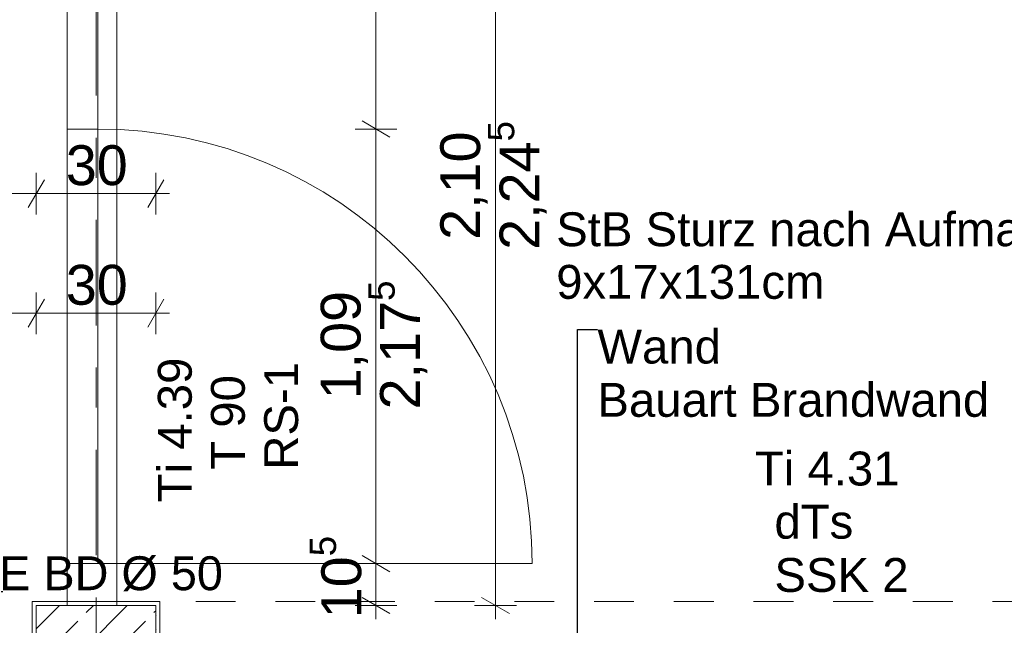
# Model space of a CAD drawing. Header units: metres. Extents: x -3.6 to 90.7, y -11.1 to 18.
# Tile 440 of 656: x 47.1 to 49.6, y 6 to 7.5. Entities that reach past the tile are written whole.
import ezdxf

# ---------------------------------------------------------------- set-up
doc = ezdxf.new("R2010")
doc.units = ezdxf.units.M
doc.header["$MEASUREMENT"] = 0
doc.linetypes.add('Strichlinie doppelt', pattern=[0.546806, 0.264583, -0.105833, 0.070556, -0.105833])
doc.linetypes.add('Untersicht', pattern=[0.1, 0.075, -0.025])
for name, color, linetype in [('152 - Bemaßung_ Beschriftung.Ausbau', 7, 'Continuous'), ('451 - Universal.Achsen Raster', 7, 'Continuous'), ('605 - Struktur.Wand Innen', 7, 'Continuous'), ('607 - Struktur.Stütze', 7, 'Continuous'), ('608 - Struktur.Träger', 7, 'Continuous'), ('650 - Abdeckung.Fußboden Aufbau', 7, 'Continuous'), ('Neubau_152 - Bemaßung_ Beschriftung.Ausbau', 7, 'Continuous')]:
    doc.layers.add(name, color=color, linetype=linetype)
doc.styles.add('ERSTELLTER_STIL_2', font='txt')
doc.dimstyles.new('ERSTELLTER_STIL__1', dxfattribs={"dimtxt": 0.1, "dimasz": 0.0532, "dimexe": 0.18, "dimexo": 0.0625, "dimgap": 0, "dimtad": 1, "dimzin": 0, "dimdsep": 46, "dimtxsty": 'ERSTELLTER_STIL_2', "dimblk": 'ARROWHEAD_2', "dimblk1": 'ARROWHEAD_2', "dimblk2": 'ARROWHEAD_2', "dimcen": 0.09, "dimse1": 1, "dimse2": 1, "dimclrd": 7, "dimclre": 7, "dimclrt": 7, "dimazin": 0, "dimtfac": 1, "dimtdec": 4, "dimtmove": 0, "dimatfit": 3, "dimfxl": 1, "dimtolj": 1, "dimtzin": 0, "dimarcsym": 0})
doc.dimstyles.new('ERSTELLTER_STIL__2', dxfattribs={"dimtxt": 0.1, "dimasz": 0.0532, "dimexe": 0.18, "dimexo": 0.0625, "dimgap": 0, "dimtad": 1, "dimzin": 0, "dimdsep": 46, "dimtxsty": 'ERSTELLTER_STIL_2', "dimblk": 'ARROWHEAD_2', "dimblk1": 'ARROWHEAD_2', "dimblk2": 'ARROWHEAD_2', "dimcen": 0.09, "dimse1": 1, "dimse2": 1, "dimclrd": 7, "dimclre": 7, "dimclrt": 7, "dimazin": 0, "dimtfac": 1, "dimtdec": 4, "dimtmove": 2, "dimatfit": 3, "dimfxl": 1, "dimtolj": 1, "dimtzin": 0, "dimarcsym": 0})
doc.dimstyles.new('ERSTELLTER_STIL__3', dxfattribs={"dimtxt": 0.1, "dimasz": 0.0532, "dimexe": 0.18, "dimexo": 0.0625, "dimgap": 0, "dimtad": 1, "dimtih": 1, "dimtoh": 1, "dimzin": 0, "dimdsep": 46, "dimtxsty": 'ERSTELLTER_STIL_2', "dimblk": 'ARROWHEAD_2', "dimblk1": 'ARROWHEAD_2', "dimblk2": 'ARROWHEAD_2', "dimcen": 0.09, "dimse1": 1, "dimse2": 1, "dimclrd": 7, "dimclre": 7, "dimclrt": 7, "dimazin": 0, "dimtfac": 1, "dimtdec": 4, "dimtmove": 0, "dimatfit": 3, "dimfxl": 1, "dimtolj": 1, "dimtzin": 0, "dimarcsym": 0})
doc.dimstyles.new('ERSTELLTER_STIL__5', dxfattribs={"dimtxt": 0.18, "dimasz": 0.03648, "dimexe": 0.18, "dimexo": 0.0625, "dimgap": 0, "dimtad": 0, "dimtih": 1, "dimtoh": 1, "dimdec": 4, "dimzin": 0, "dimdsep": 46, "dimcen": 0.09, "dimadec": 0, "dimazin": 0, "dimtfac": 1, "dimtdec": 4, "dimtmove": 0, "dimatfit": 3, "dimldrblk": 'ARROWHEAD_11', "dimfxl": 1, "dimtolj": 1, "dimtzin": 0, "dimarcsym": 0})
doc.dimstyles.new('ERSTELLTER_STIL__6', dxfattribs={"dimtxt": 0.18, "dimasz": 0.02736, "dimexe": 0.18, "dimexo": 0.0625, "dimgap": 0, "dimtad": 0, "dimtih": 1, "dimtoh": 1, "dimdec": 4, "dimzin": 0, "dimdsep": 46, "dimcen": 0.09, "dimadec": 0, "dimazin": 0, "dimtfac": 1, "dimtdec": 4, "dimtmove": 0, "dimatfit": 3, "dimldrblk": 'ARROWHEAD_11', "dimfxl": 1, "dimtolj": 1, "dimtzin": 0, "dimarcsym": 0})

# ---------------------------------------------------------------- blocks, each defined once
blk = doc.blocks.new('*D159')
at = {"layer": '152 - Bemaßung_ Beschriftung.Ausbau', "color": 7, "linetype": 'Continuous', "lineweight": 5}
for p, q in [((48.085, 6.105), (47.98, 6.105)), ((47.9975, 6.1252), (48.0675, 6.0848)), ((48.0325, 6), (48.0325, 6.105)), ((47.9975, 6.0202), (48.0675, 5.9798)), ((48.085, 6), (47.98, 6)), ((48.0325, 5.9658), (48.0325, 6))]:
    blk.add_line(p, q, dxfattribs=at)
at = {"layer": '152 - Bemaßung_ Beschriftung.Ausbau', "color": 7, "lineweight": 5, "insert": (48.0246, 5.968), "char_height": 0.1, "attachment_point": 7, "rotation": 90, "style": 'ERSTELLTER_STIL_2'}
blk.add_mtext('\\A1;{\\pql;\\fArial|b0|i0|c0|p38;10\\fArial|b0|i0|c0|p38;\\A1{\\H.66x;\\S5^  ;}}', dxfattribs=at)
blk = doc.blocks.new('ARROWHEAD_2')
at = {"color": 0, "linetype": 'Continuous', "lineweight": 0}
for p, q in [((-0.378, -0.655), (0.378, 0.655)), ((0, 0), (-1, 0))]:
    blk.add_line(p, q, dxfattribs=at)
blk = doc.blocks.new('*D160')
at = {"layer": '152 - Bemaßung_ Beschriftung.Ausbau', "color": 7, "linetype": 'Continuous', "lineweight": 5}
for p, q in [((48.085, 7.195), (47.98, 7.195)), ((47.9975, 7.2152), (48.0675, 7.1748)), ((48.0325, 6.105), (48.0325, 7.195)), ((48.085, 6.105), (47.98, 6.105)), ((47.9975, 6.1252), (48.0675, 6.0848))]:
    blk.add_line(p, q, dxfattribs=at)
at = {"layer": '152 - Bemaßung_ Beschriftung.Ausbau', "color": 7, "lineweight": 5, "char_height": 0.1, "attachment_point": 7, "rotation": 90, "style": 'ERSTELLTER_STIL_2'}
for s, insert in [('\\A1;{\\pql;\\fArial|b0|i0|c0|p38;2,17\\fArial|b0|i0|c0|p38;\\A1{\\H.66x;\\S5^  ;}}', (48.1719, 6.4919)), ('\\A1;{\\pql;\\fArial|b0|i0|c0|p38;1,09}', (48.0125, 6.517))]:
    blk.add_mtext(s, dxfattribs=dict(at, insert=insert))
blk = doc.blocks.new('*D161')
at = {"layer": '152 - Bemaßung_ Beschriftung.Ausbau', "color": 7, "linetype": 'Continuous', "lineweight": 5}
for p, q in [((48.0325, 8.1), (48.0325, 8.1342)), ((48.0675, 8.0798), (47.9975, 8.1202)), ((48.085, 8.1), (47.98, 8.1)), ((48.0325, 7.195), (48.0325, 8.1)), ((48.085, 7.195), (47.98, 7.195)), ((47.9975, 7.2152), (48.0675, 7.1748))]:
    blk.add_line(p, q, dxfattribs=at)
at = {"layer": '152 - Bemaßung_ Beschriftung.Ausbau', "color": 7, "lineweight": 5, "insert": (48.0141, 7.5466), "char_height": 0.1, "attachment_point": 7, "rotation": 90, "style": 'ERSTELLTER_STIL_2'}
blk.add_mtext('\\A1;{\\pql;\\fArial|b0|i0|c0|p38;90\\fArial|b0|i0|c0|p38;\\A1{\\H.66x;\\S5^  ;}}', dxfattribs=at)
blk = doc.blocks.new('*D162')
at = {"layer": '152 - Bemaßung_ Beschriftung.Ausbau', "color": 7, "linetype": 'Continuous', "lineweight": 5}
for p, q in [((48.3325, 8.1), (48.3325, 8.1342)), ((48.3675, 8.0798), (48.2975, 8.1202)), ((48.385, 8.1), (48.28, 8.1)), ((48.3325, 6), (48.3325, 8.1)), ((48.2975, 6.0202), (48.3675, 5.9798)), ((48.385, 6), (48.28, 6)), ((48.3325, 5.9658), (48.3325, 6))]:
    blk.add_line(p, q, dxfattribs=at)
at = {"layer": '152 - Bemaßung_ Beschriftung.Ausbau', "color": 7, "lineweight": 5, "char_height": 0.1, "attachment_point": 7, "rotation": 90, "style": 'ERSTELLTER_STIL_2'}
for s, insert in [('\\A1;{\\pql;\\fArial|b0|i0|c0|p38;2,24\\fArial|b0|i0|c0|p38;\\A1{\\H.66x;\\S5^  ;}}', (48.4719, 6.8919)), ('\\A1;{\\pql;\\fArial|b0|i0|c0|p38;2,10}', (48.3125, 6.917))]:
    blk.add_mtext(s, dxfattribs=dict(at, insert=insert))
blk = doc.blocks.new('ARROWHEAD_11')
at = {"color": 0, "linetype": 'Continuous', "lineweight": 0}
blk.add_line((0, 0), (-1, 0), dxfattribs=at)
at = {"color": 0, "linetype": 'Continuous', "lineweight": 0, "const_width": 0.25, "flags": 128}
blk.add_lwpolyline([(-0.125, 0, 1), (0.125, 0, 1)], format="xyb", close=True, dxfattribs=at)
blk = doc.blocks.new('*D585')
at = {"layer": '152 - Bemaßung_ Beschriftung.Ausbau', "color": 7, "linetype": 'Continuous', "lineweight": 5}
for p, q in [((46.79, 6.6804), (46.79, 6.7854)), ((47.18, 6.6804), (47.18, 6.7854)), ((46.8102, 6.7679), (46.7698, 6.6979)), ((47.2002, 6.7679), (47.1598, 6.6979)), ((46.79, 6.7329), (47.18, 6.7329))]:
    blk.add_line(p, q, dxfattribs=at)
at = {"layer": '152 - Bemaßung_ Beschriftung.Ausbau', "color": 7, "lineweight": 5, "insert": (46.9091, 6.7529), "char_height": 0.1, "attachment_point": 7, "style": 'ERSTELLTER_STIL_2'}
blk.add_mtext('\\A1;{\\pql;\\fArial|b0|i0|c0|p38;39}', dxfattribs=at)
blk = doc.blocks.new('*D586')
at = {"layer": '152 - Bemaßung_ Beschriftung.Ausbau', "color": 7, "linetype": 'Continuous', "lineweight": 5}
for p, q in [((47.18, 6.6804), (47.18, 6.7854)), ((47.48, 6.6804), (47.48, 6.7854)), ((47.2002, 6.7679), (47.1598, 6.6979)), ((47.4598, 6.6979), (47.5002, 6.7679)), ((47.18, 6.7329), (47.48, 6.7329)), ((47.48, 6.7329), (47.5142, 6.7329))]:
    blk.add_line(p, q, dxfattribs=at)
at = {"layer": '152 - Bemaßung_ Beschriftung.Ausbau', "color": 7, "lineweight": 5, "insert": (47.2541, 6.7529), "char_height": 0.1, "attachment_point": 7, "style": 'ERSTELLTER_STIL_2'}
blk.add_mtext('\\A1;{\\pql;\\fArial|b0|i0|c0|p38;30}', dxfattribs=at)
blk = doc.blocks.new('*D593')
at = {"layer": '152 - Bemaßung_ Beschriftung.Ausbau', "color": 7, "linetype": 'Continuous', "lineweight": 5}
for p, q in [((46.8652, 7.0679), (46.8248, 6.9979)), ((46.845, 6.9804), (46.845, 7.0854)), ((47.2002, 7.0679), (47.1598, 6.9979)), ((47.18, 6.9804), (47.18, 7.0854)), ((46.845, 7.0329), (47.18, 7.0329))]:
    blk.add_line(p, q, dxfattribs=at)
at = {"layer": '152 - Bemaßung_ Beschriftung.Ausbau', "color": 7, "lineweight": 5, "insert": (46.9116, 7.0512), "char_height": 0.1, "attachment_point": 7, "style": 'ERSTELLTER_STIL_2'}
blk.add_mtext('\\A1;{\\pql;\\fArial|b0|i0|c0|p38;33\\fArial|b0|i0|c0|p38;\\A1{\\H.66x;\\S5^  ;}}', dxfattribs=at)
blk = doc.blocks.new('*D594')
at = {"layer": '152 - Bemaßung_ Beschriftung.Ausbau', "color": 7, "linetype": 'Continuous', "lineweight": 5}
for p, q in [((47.2002, 7.0679), (47.1598, 6.9979)), ((47.18, 6.9804), (47.18, 7.0854)), ((47.4598, 6.9979), (47.5002, 7.0679)), ((47.48, 6.9804), (47.48, 7.0854)), ((47.18, 7.0329), (47.48, 7.0329)), ((47.48, 7.0329), (47.5142, 7.0329))]:
    blk.add_line(p, q, dxfattribs=at)
at = {"layer": '152 - Bemaßung_ Beschriftung.Ausbau', "color": 7, "lineweight": 5, "insert": (47.2541, 7.0529), "char_height": 0.1, "attachment_point": 7, "style": 'ERSTELLTER_STIL_2'}
blk.add_mtext('\\A1;{\\pql;\\fArial|b0|i0|c0|p38;30}', dxfattribs=at)

msp = doc.modelspace()

# ---------------------------------------------------------------- hatches: boundary and pattern name
at = {"layer": '607 - Struktur.Stütze', "linetype": 'Continuous', "lineweight": 0, "true_color": 0x000000}
h = msp.add_hatch(dxfattribs=at)
h.set_pattern_fill('Gips_0001', color=18, style=0, pattern_type=2)
h.set_pattern_definition([(45, (0, 0), (-0.01767767, 0.01767767), [0, -0.025])])
h.paths.add_polyline_path([(47.49, 6.01), (47.17, 6.01), (47.17, 5.925), (47.18, 5.925), (47.18, 6), (47.48, 6), (47.48, 5.925), (47.49, 5.925)])
h = msp.add_hatch(dxfattribs=at)
h.set_pattern_fill('Beton__Stahlbeton_0001', color=18, style=0, pattern_type=2)
h.set_pattern_definition([(45, (0, 0), (-0.0848528, 0.0848528), []), (45, (-0.04243, 0.04243), (-0.0848528, 0.0848528), [0.09, -0.03])])
h.paths.add_polyline_path([(47.18, 5.2), (47.48, 5.2), (47.48, 6), (47.18, 6)])

# ---------------------------------------------------------------- linework, layer by layer
at = {"layer": '451 - Universal.Achsen Raster', "color": 160, "linetype": 'Strichlinie doppelt', "lineweight": 9, "true_color": 0x3232ff}
msp.add_line((47.33, -10.585), (47.33, 16.355), dxfattribs=at)
at = {"layer": '605 - Struktur.Wand Innen', "color": 7, "linetype": 'Continuous', "lineweight": 9}
for p, q in [((47.2575, 8.1), (47.2575, 6)), ((47.3825, 8.1), (47.3825, 6))]:
    msp.add_line(p, q, dxfattribs=at)
at = {"layer": '605 - Struktur.Wand Innen', "color": 7, "linetype": 'Continuous', "lineweight": 13}
for p, q in [((47.2575, 8.015), (47.2575, 7.195)), ((47.3345, 7.195), (47.3345, 8.015)), ((47.3345, 8.015), (47.3345, 7.195)), ((47.2575, 7.195), (47.3345, 7.195)), ((47.3345, 7.195), (47.2575, 7.195)), ((47.2575, 7.195), (47.2575, 6.105)), ((47.3345, 6.105), (47.3345, 7.195)), ((47.2575, 6), (47.2575, 6.105)), ((47.2575, 6.105), (47.3825, 6.105)), ((47.2575, 6.105), (47.3345, 6.105)), ((47.3345, 6.105), (48.4245, 6.105)), ((47.3825, 6.105), (47.3825, 6)), ((47.3825, 6), (47.2575, 6))]:
    msp.add_line(p, q, dxfattribs=at)
at = {"layer": '605 - Struktur.Wand Innen', "color": 7, "linetype": 'Continuous', "lineweight": 5}
for p, q in [((47.27, 6), (47.2575, 6)), ((47.27, 6), (47.2575, 6)), ((47.27, 6), (47.2575, 6)), ((47.2825, 6), (47.27, 6)), ((47.2825, 6), (47.27, 6)), ((47.2825, 6), (47.27, 6)), ((47.3575, 6), (47.2825, 6)), ((47.3575, 6), (47.2825, 6)), ((47.3575, 6), (47.2825, 6)), ((47.37, 6), (47.3575, 6)), ((47.37, 6), (47.3575, 6)), ((47.37, 6), (47.3575, 6)), ((47.3825, 6), (47.37, 6)), ((47.3825, 6), (47.37, 6)), ((47.3825, 6), (47.37, 6))]:
    msp.add_line(p, q, dxfattribs=at)
at = {"layer": '605 - Struktur.Wand Innen', "color": 7, "linetype": 'Continuous', "lineweight": 9}
msp.add_arc((47.3345, 6.105), 1.09, 0, 90, dxfattribs=at)
at = {"layer": '607 - Struktur.Stütze', "color": 7, "linetype": 'Continuous', "lineweight": 5, "flags": 128}
msp.add_lwpolyline([(47.49, 5.925), (47.49, 6.01), (47.17, 6.01), (47.17, 5.925)], dxfattribs=at)
at = {"layer": '607 - Struktur.Stütze', "color": 7, "linetype": 'Continuous', "lineweight": 13, "flags": 128}
msp.add_lwpolyline([(47.18, 5.2), (47.48, 5.2), (47.48, 6), (47.18, 6)], close=True, dxfattribs=at)
at = {"layer": '608 - Struktur.Träger', "color": 7, "linetype": 'Untersicht', "lineweight": 13}
msp.add_line((0.38, 6.01), (61.88, 6.01), dxfattribs=at)
at = {"layer": '650 - Abdeckung.Fußboden Aufbau', "color": 7, "linetype": 'Continuous', "lineweight": 13, "flags": 128}
msp.add_lwpolyline([(38.855, 5.819), (38.855, 5.935), (39.97, 5.935), (39.97, 6.01), (40.29, 6.01), (40.29, 5.925), (40.415, 5.925), (40.415, 5.76), (41.3, 5.76), (41.3, 5.925), (42.325, 5.925), (42.325, 5.76), (43.21, 5.76), (43.21, 5.925), (45.905, 5.925), (45.905, 5.76), (46.79, 5.76), (46.79, 5.925), (47.17, 5.925), (47.17, 6.01), (47.49, 6.01), (47.49, 5.925), (48.66, 5.925), (48.66, 5.805)], dxfattribs=at)

# ---------------------------------------------------------------- texts
at = {"layer": '152 - Bemaßung_ Beschriftung.Ausbau', "color": 7, "linetype": 'Continuous', "lineweight": 9, "insert": (48.5882, 6.6919), "char_height": 0.085, "attachment_point": 1, "line_spacing_factor": 0.942728, "style": 'ERSTELLTER_STIL_2'}
msp.add_mtext('\\A1;{\\pql;\\fArial|b0|i0|c0|p38;Wand\\P\\pql;\\fArial|b0|i0|c0|p38;Bauart Brandwand}', dxfattribs=at)
at = {"layer": '605 - Struktur.Wand Innen', "color": 7, "lineweight": 9, "char_height": 0.085, "rotation": 90, "style": 'ERSTELLTER_STIL_2'}
for s, insert, attachment_point in [('\\A1;{\\pqc;\\pt0;\\fArial|b0|i0|c0|p38;Ti 4.39}', (47.5713, 6.4402), 8), ('\\A1;{\\pql;\\pt0;\\fArial|b0|i0|c0|p38;RS-1}', (47.752, 6.3404), 1), ('\\A1;{\\pql;\\pt0;\\fArial|b0|i0|c0|p38;T 90}', (47.6184, 6.3404), 1), ('\\A1;{\\pqr;\\pt0;\\fArial|b0|i0|c0|p38;}', (47.599, 6.2751), 3), ('\\A1;{\\pqr;\\pt0;\\fArial|b0|i0|c0|p38;}', (47.7325, 6.2751), 3)]:
    msp.add_mtext(s, dxfattribs=dict(at, insert=insert, attachment_point=attachment_point))
at = {"layer": '605 - Struktur.Wand Innen', "color": 1, "lineweight": 9, "char_height": 0.085, "style": 'ERSTELLTER_STIL_2'}
for s, insert, attachment_point in [('\\A1;{\\pqc;\\pt0;\\fArial|b0|i0|c0|p38;Ti 4.31}', (49.165, 6.2998), 8), ('\\A1;{\\pqr;\\pt0;\\fArial|b0|i0|c0|p38;}', (48.9672, 6.2721), 3), ('\\A1;{\\pql;\\pt0;\\fArial|b0|i0|c0|p38;dTs}', (49.0325, 6.2527), 1), ('\\A1;{\\pqr;\\pt0;\\fArial|b0|i0|c0|p38;}', (48.9672, 6.1386), 3), ('\\A1;{\\pql;\\pt0;\\fArial|b0|i0|c0|p38;SSK 2}', (49.0325, 6.1191), 1)]:
    msp.add_mtext(s, dxfattribs=dict(at, insert=insert, attachment_point=attachment_point))
at = {"layer": 'Neubau_152 - Bemaßung_ Beschriftung.Ausbau', "color": 7, "linetype": 'Continuous', "lineweight": 9, "insert": (48.4848, 6.9861), "char_height": 0.085, "attachment_point": 1, "line_spacing_factor": 0.931204, "style": 'ERSTELLTER_STIL_2'}
msp.add_mtext('\\A1;{\\pql;\\fArial|b0|i0|c0|p38;StB Sturz\\fArial|b0|i0|c0|p38; nach Aufmaß\\P\\pql;\\fArial|b0|i0|c0|p38;9\\fArial|b0|i0|c0|p38;x\\fArial|b0|i0|c0|p38;17\\fArial|b0|i0|c0|p38;x\\fArial|b0|i0|c0|p38;131\\fArial|b0|i0|c0|p38;cm}', dxfattribs=at)
at = {"layer": 'Neubau_152 - Bemaßung_ Beschriftung.Ausbau', "color": 7, "linetype": 'Continuous', "lineweight": 9, "insert": (47.6484, 6.0352), "char_height": 0.085, "attachment_point": 9, "style": 'ERSTELLTER_STIL_2'}
msp.add_mtext('\\A1;{\\pqr;\\fArial|b0|i0|c0|p38;E BD Ø 50}', dxfattribs=at)

# ---------------------------------------------------------------- dimensions: what is measured, and where the dimension line sits
at = {"layer": '152 - Bemaßung_ Beschriftung.Ausbau', "color": 7, "linetype": 'Continuous', "lineweight": 5}
for base, p1, p2, dimstyle, picture, middle in [((48.032475, 8.0999822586), (47.334475, 7.1949822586), (47.257475, 8.0999822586), 'ERSTELLTER_STIL__1', '*D161', (47.9624749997, 7.7578485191)), ((48.3325, 8.1), (47.2575, 6), (47.2575, 8.1), 'ERSTELLTER_STIL__1', '*D162', (48.2625, 7.0468)), ((48.032475, 6.1049822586), (47.257475, 5.9999822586), (47.257475, 6.1049822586), 'ERSTELLTER_STIL__2', '*D159', (47.9729749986, 6.1792915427))]:
    dim = msp.add_linear_dim(base=base, p1=p1, p2=p2, angle=90, dimstyle=dimstyle, dxfattribs=at)
    dim.commit()
    dim.dimension.update_dxf_attribs({"geometry": picture, "text_midpoint": middle, "dimtype": 160, "text_rotation": 90})
for base, p1, p2, picture, middle in [((47.179989, 7.032884), (46.844987, 5.76), (47.179989, 5.999982), '*D593', (47.122854, 7.102884)), ((47.48, 7.0329), (47.18, 6), (47.48, 6), '*D594', (47.3303, 7.1029)), ((47.18, 6.7329), (46.79, 5.925), (47.18, 6), '*D585', (46.9853, 6.8029)), ((47.48, 6.7329), (47.18, 6), (47.48, 6), '*D586', (47.3303, 6.8029))]:
    dim = msp.add_linear_dim(base=base, p1=p1, p2=p2, dimstyle='ERSTELLTER_STIL__3', dxfattribs=at)
    dim.commit()
    dim.dimension.update_dxf_attribs({"geometry": picture, "text_midpoint": middle, "dimtype": 160})
dim = msp.add_linear_dim(base=(48.0325, 7.195), p1=(47.2575, 6.105), p2=(47.3345, 7.195), angle=90, text='<MeasuredValue>^M2,17{\\H0.66x;\\S5^  ;}', dimstyle='ERSTELLTER_STIL__1', dxfattribs=at)
dim.commit()
dim.dimension.update_dxf_attribs({"geometry": '*D160', "text_midpoint": (48.1025, 7.0656), "dimtype": 160, "text_rotation": 90})

# ---------------------------------------------------------------- leaders
at = {"layer": '152 - Bemaßung_ Beschriftung.Ausbau', "color": 7, "linetype": 'Continuous', "lineweight": 9, "annotation_type": 0, "has_hookline": 1, "hookline_direction": 0, "text_width": 0.9653}
msp.add_leader([(48.5382, 5.8741), (48.5382, 6.6919), (48.5882, 6.6919)], dimstyle='ERSTELLTER_STIL__5', dxfattribs=at)
at = {"layer": 'Neubau_152 - Bemaßung_ Beschriftung.Ausbau', "color": 1, "linetype": 'Continuous', "lineweight": 13, "annotation_type": 0, "has_hookline": 1}
for points, hookline_direction, text_width in [([(49.7463, 5.887), (49.7463, 6.9861), (49.7154, 6.9861)], 1, 1.2306), ([(47.0438, 5.6222), (47.0438, 6.0352), (47.0963, 6.0352)], 0, 0.5521)]:
    msp.add_leader(points, dimstyle='ERSTELLTER_STIL__6', dxfattribs=dict(at, hookline_direction=hookline_direction, text_width=text_width))

doc.saveas('drawing.dxf')
